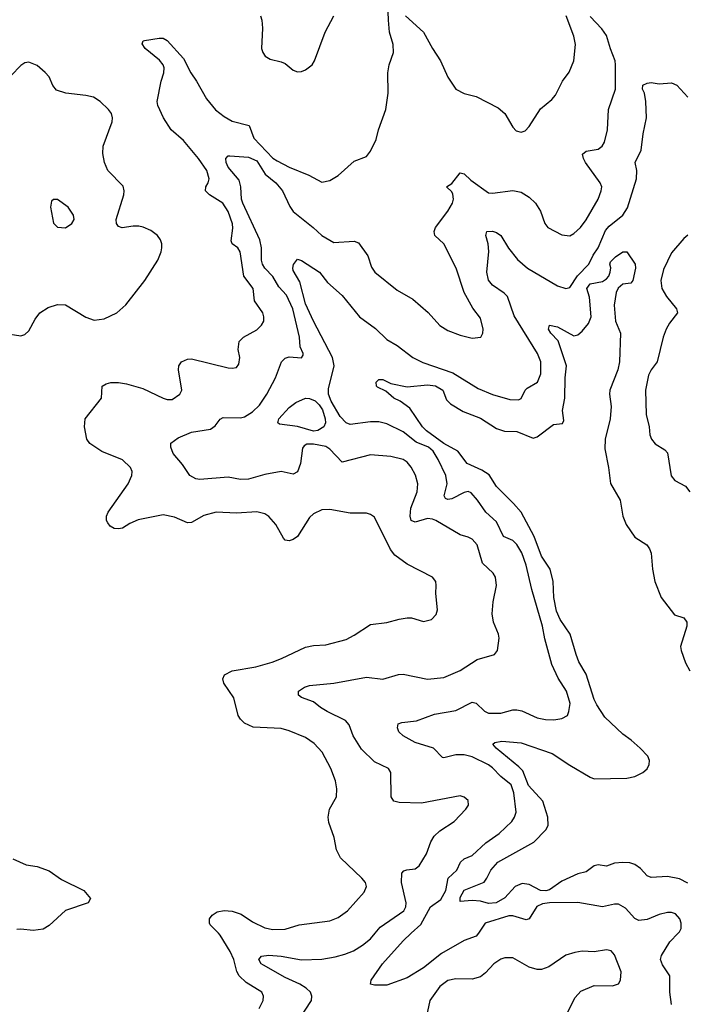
# Model space of a CAD drawing. Header units: inches. Extents: x 2001573 to 2220545, y 644482 to 846830.
# Tile 567 of 656: x 2106464 to 2109748, y 829650 to 834492. Entities that reach past the tile are written whole.
import ezdxf

# ---------------------------------------------------------------- set-up
doc = ezdxf.new("R2010")
doc.units = ezdxf.units.IN
doc.header["$MEASUREMENT"] = 0
doc.layers.add('C1802', color=7, linetype='Continuous')
doc.layers.add('C1803', color=7, linetype='Continuous')

msp = doc.modelspace()

# ---------------------------------------------------------------- linework, layer by layer
at = {"layer": 'C1802', "color": 5}
for points, elevation in [([(2107641.5, 829630), (2107661.5, 829670), (2107663.9, 829690), (2107655.6, 829710), (2107578.2, 829758.2), (2107543.7, 829790), (2107531.5, 829811.5), (2107517.6, 829870), (2107499.7, 829910), (2107450.9, 829990.9), (2107442.1, 830000)], 380), ([(2107834.3, 829570), (2107898.7, 829670), (2107901.4, 829690), (2107895.3, 829710), (2107873.7, 829730), (2107842, 829750), (2107770, 829782), (2107662.8, 829842.8), (2107652.1, 829850), (2107641, 829870), (2107653, 829887), (2107690, 829892.4), (2107750, 829886.7), (2107850, 829868.4), (2107950, 829873), (2108016.4, 829883.6), (2108063.6, 829896.4), (2108106.4, 829913.6), (2108150, 829940.7), (2108190, 829973.2), (2108212.3, 830000)], 360), ([(2108720, 830000), (2108710, 829985.1), (2108650, 829964.1), (2108538.9, 829901.1), (2108450, 829830.4), (2108370, 829780.8), (2108270, 829744.6), (2108210, 829744.1), (2108189.6, 829750), (2108192.4, 829770), (2108248.6, 829850), (2108350, 829962.8), (2108390.1, 830000)], 340), ([(2109669.8, 829650), (2109661.5, 829710), (2109661.7, 829790), (2109625, 829845), (2109616.5, 829870), (2109620.3, 829890), (2109661.8, 829958.2), (2109703, 830000)], 340), ([(2109159.1, 829610), (2109196.3, 829683.7), (2109224.4, 829715.6), (2109290, 829743.1), (2109379.3, 829740.7), (2109409.6, 829750.4), (2109418.4, 829770), (2109422, 829810), (2109390, 829894), (2109372.8, 829912.8), (2109350, 829917.6), (2109290, 829908), (2109230, 829911.2), (2109194.4, 829905.6), (2109150, 829891.5), (2109066, 829834), (2109030, 829822.2), (2109010, 829821.8), (2108970, 829832.5), (2108890, 829878.5), (2108850, 829879.1), (2108830, 829872.2), (2108796.5, 829850), (2108754.7, 829805.3), (2108730, 829785.8), (2108690, 829774.5), (2108610, 829775.1), (2108570, 829766.9), (2108530, 829738.7), (2108480.9, 829670), (2108452.4, 829530)], 360)]:
    msp.add_lwpolyline(points, dxfattribs=dict(at, elevation=elevation))
at = {"layer": 'C1803', "color": 5}
for points, elevation in [([(2107442.1, 830000), (2107401.8, 830041.8), (2107397, 830050), (2107398.6, 830070), (2107411, 830089), (2107435.2, 830104.8), (2107470, 830112.3), (2107508.9, 830108.9), (2107553.8, 830093.8), (2107610, 830056.2), (2107670, 830026.2), (2107710, 830018.5), (2107770, 830020.3), (2107838.4, 830041.6), (2107990, 830060.3), (2108030, 830076.5), (2108075.8, 830110), (2108158.8, 830201.2), (2108169.6, 830230), (2108164.2, 830250), (2108147.8, 830270), (2108042.7, 830370), (2108022.4, 830410), (2108010.9, 830470.9), (2107984.9, 830544.9), (2107980.9, 830570), (2107987.4, 830610), (2108023.1, 830670), (2108024.7, 830710), (2108016.8, 830750), (2107994.5, 830810), (2107952.1, 830890), (2107913, 830933), (2107870, 830963.1), (2107790, 830995.1), (2107750, 831006.2), (2107612.4, 831012.4), (2107570, 831033.6), (2107550, 831052), (2107539.2, 831070), (2107516.8, 831156.8), (2107468.2, 831230), (2107463.5, 831250), (2107471.6, 831270), (2107509.1, 831290.9), (2107626, 831310), (2107706.5, 831333.5), (2107751.5, 831350), (2107870, 831407.1), (2107910, 831414.7), (2107970, 831418), (2108070, 831444), (2108110, 831465.3), (2108190, 831518.7), (2108270, 831527), (2108330, 831544.4), (2108370, 831550.4), (2108392, 831550), (2108450, 831533), (2108490, 831543), (2108512.8, 831567.2), (2108518.9, 831590), (2108511.1, 831670), (2108513, 831710), (2108511.2, 831730), (2108494.5, 831750), (2108370, 831814.5), (2108310, 831858.7), (2108287.5, 831887.5), (2108210, 832045.2), (2108190, 832059.5), (2108170, 832065.6), (2108090, 832065.1), (2107990, 832083.1), (2107950, 832081.1), (2107910, 832062), (2107890, 832044.7), (2107830, 831951.2), (2107810, 831935.1), (2107790, 831928.6), (2107770, 831932.8), (2107762, 831942), (2107724.4, 832010), (2107690, 832049.8), (2107670, 832062.8), (2107630, 832072.4), (2107530, 832064.8), (2107430, 832071.1), (2107370, 832054.2), (2107310, 832019.7), (2107290, 832017.4), (2107225.3, 832045.3), (2107170, 832056.4), (2107047.6, 832032.4), (2107006.1, 832013.9), (2106970, 831991.3), (2106950, 831988.3), (2106929.2, 831990), (2106910, 832002), (2106897.4, 832017.4), (2106891.6, 832030), (2106891.5, 832050), (2106898.9, 832070), (2106997.4, 832210), (2107016.4, 832250), (2107016.8, 832270), (2107008.7, 832290), (2106970, 832327.2), (2106869.1, 832369.1), (2106810, 832407.1), (2106794.4, 832430), (2106782.7, 832490), (2106786.3, 832530), (2106866.6, 832630), (2106869.8, 832690.2), (2106890, 832702), (2106912.9, 832707.1), (2106950, 832707.1), (2106990, 832700.5), (2107070, 832677.8), (2107170, 832630.2), (2107190, 832624), (2107215, 832624.9), (2107252.3, 832650), (2107262.4, 832670), (2107245.3, 832770), (2107247.1, 832790), (2107260.5, 832810), (2107290, 832822.3), (2107310, 832824.8), (2107490, 832780.3), (2107510, 832777.6), (2107530, 832782), (2107541.6, 832798.4), (2107547.6, 832830), (2107539.2, 832870), (2107543.9, 832910), (2107565.1, 832930), (2107630, 832966.7), (2107654.3, 832990), (2107665.4, 833010), (2107665.7, 833030), (2107659.7, 833050), (2107619, 833110), (2107613.3, 833170), (2107566.5, 833230), (2107548, 833350), (2107536.4, 833370), (2107509.8, 833390), (2107503.8, 833403.8), (2107512.9, 833467.1), (2107511.6, 833488.4), (2107490, 833548.9), (2107464, 833590), (2107397.1, 833630), (2107378, 833650), (2107379.3, 833670), (2107390.9, 833689.1), (2107396.2, 833710), (2107385.4, 833750), (2107343.6, 833810), (2107270, 833897.9), (2107210, 833950.8), (2107172, 834010), (2107143.5, 834070), (2107140.4, 834090), (2107160.4, 834190), (2107173.8, 834230), (2107174.6, 834254.5), (2107169.8, 834270), (2107152.4, 834292.4), (2107082, 834350), (2107067.3, 834372.7), (2107072.3, 834387.7), (2107078, 834390), (2107150, 834400.3), (2107170, 834400.3), (2107190, 834388.9), (2107270, 834301.5), (2107306.4, 834230), (2107334.6, 834190), (2107383.4, 834103.4), (2107428, 834048), (2107470, 834015.9), (2107510, 833993.3), (2107592.1, 833972), (2107616.6, 833910), (2107710, 833810.7), (2107730, 833797), (2107790, 833766.9), (2107887, 833727), (2107950, 833692.2), (2107990, 833701.3), (2108030, 833725.7), (2108110, 833795.8), (2108170, 833818.8), (2108190, 833846), (2108217.3, 833902.7), (2108229.1, 833950), (2108265.4, 834050), (2108276.7, 834130), (2108274.6, 834230), (2108281.8, 834270), (2108302, 834330), (2108300.8, 834370), (2108283.5, 834430), (2108278.2, 834490), (2108276.9, 834530)], 380), ([(2108212.3, 830000), (2108237.2, 830030), (2108353.5, 830110), (2108364, 830130), (2108365.6, 830150), (2108341.5, 830250), (2108344.4, 830295.6), (2108353.8, 830306.2), (2108368.8, 830311.2), (2108410, 830315.8), (2108428.7, 830331.3), (2108464.7, 830390), (2108486.2, 830450), (2108503.2, 830476.8), (2108530, 830503.1), (2108600.7, 830550), (2108658.4, 830610), (2108671.8, 830630), (2108670, 830652.7), (2108650, 830669.4), (2108630, 830675.6), (2108441, 830639), (2108330, 830642.2), (2108303.7, 830650), (2108291.6, 830670), (2108289.7, 830789.7), (2108278, 830810), (2108210, 830842.2), (2108144.7, 830904.7), (2108103.7, 830970), (2108084, 831024), (2108065.9, 831045.9), (2107976.8, 831090), (2107943.5, 831110), (2107910, 831138), (2107850, 831159.7), (2107835.6, 831170), (2107835.6, 831190), (2107864.5, 831210), (2107890, 831218.6), (2108010, 831229.3), (2108170, 831259.2), (2108250, 831248.4), (2108327.7, 831272.3), (2108350, 831273.6), (2108470, 831249.3), (2108550, 831256.9), (2108630, 831291.7), (2108713.6, 831346.4), (2108799.3, 831370), (2108813.6, 831390), (2108822.4, 831450), (2108818.9, 831470), (2108795.1, 831530), (2108787.4, 831570), (2108792.9, 831630), (2108809.8, 831710), (2108803.9, 831750), (2108793.5, 831770), (2108740, 831820), (2108714.2, 831910), (2108690, 831936.8), (2108670, 831947.4), (2108630, 831958.3), (2108511.5, 832030), (2108495.3, 832035.3), (2108470, 832038.5), (2108410, 832020.7), (2108390, 832029.7), (2108385.3, 832050), (2108387.8, 832090), (2108418.3, 832170), (2108422.9, 832210), (2108411.7, 832251.7), (2108390, 832291.8), (2108370, 832315.6), (2108350, 832329.7), (2108290, 832344.4), (2108190, 832352), (2108050, 832316.4), (2107990, 832379.8), (2107970, 832392.5), (2107910, 832403.9), (2107875.9, 832404.1), (2107862.9, 832397.1), (2107855, 832385), (2107845.1, 832310), (2107831.4, 832268.6), (2107810, 832256.8), (2107750, 832270.7), (2107670, 832255.9), (2107590, 832231.9), (2107550, 832231.6), (2107490, 832242.4), (2107350, 832230.7), (2107330, 832234.2), (2107300.5, 832250), (2107265.1, 832305.1), (2107218.8, 832358.8), (2107207.1, 832390), (2107208, 832410), (2107243.4, 832436.6), (2107310, 832464), (2107402.4, 832477.6), (2107426, 832494), (2107450, 832528), (2107464.2, 832535.8), (2107550, 832534.4), (2107570, 832539.8), (2107610, 832563.5), (2107643, 832597), (2107679.6, 832650), (2107722.9, 832730), (2107751.2, 832810), (2107770, 832827.4), (2107790, 832834.3), (2107850, 832829.1), (2107857.7, 832842.3), (2107858.7, 832850), (2107842.9, 832882.9), (2107839.9, 832930), (2107808, 833070), (2107777.3, 833137.3), (2107738.4, 833178.4), (2107710, 833229.1), (2107669.3, 833270), (2107657.7, 833290), (2107653.5, 833310), (2107653.4, 833370), (2107645.8, 833410), (2107562.3, 833590), (2107555.8, 833610), (2107552, 833670), (2107543.5, 833703.5), (2107490, 833766), (2107480.4, 833790), (2107478.4, 833810), (2107490, 833823), (2107497, 833823), (2107590, 833815.3), (2107630, 833798.5), (2107671.8, 833731.8), (2107723.5, 833690), (2107756.8, 833650), (2107792.5, 833572.5), (2107808.9, 833548.9), (2107907.9, 833470), (2107950, 833430.3), (2108010, 833395.8), (2108110, 833402.4), (2108130, 833394.4), (2108176.1, 833330), (2108195.1, 833275.1), (2108210.6, 833250), (2108321.3, 833161.3), (2108398, 833118), (2108472.8, 833052.8), (2108530, 832988.9), (2108570, 832962.9), (2108630, 832940.2), (2108690, 832926), (2108732.3, 832930), (2108741.6, 832950), (2108743, 832970), (2108730, 833023.7), (2108693.6, 833073.6), (2108649.8, 833149.8), (2108611.3, 833270), (2108550, 833389.5), (2108506.2, 833430), (2108502.7, 833450), (2108509.8, 833470.2), (2108570, 833550.4), (2108593.6, 833590), (2108597.2, 833610), (2108594.5, 833634.5), (2108590, 833645.2), (2108564, 833670), (2108590, 833686.8), (2108630, 833738.4), (2108650, 833733.7), (2108683.1, 833703.1), (2108770, 833640.9), (2108790, 833638), (2108890, 833652.4), (2108930, 833643.9), (2108970, 833618.5), (2109001.7, 833590), (2109024.9, 833550), (2109047, 833490), (2109062.4, 833470), (2109130, 833433.4), (2109170, 833428.9), (2109190, 833440.3), (2109221.7, 833470), (2109250, 833507.2), (2109309.8, 833610), (2109324.8, 833650), (2109326.6, 833670), (2109318.7, 833690), (2109247.6, 833790), (2109236.8, 833810), (2109232.8, 833830), (2109250, 833846), (2109310, 833854.9), (2109328.3, 833870), (2109340.3, 833890), (2109355.5, 833950), (2109359.8, 834050), (2109393.8, 834150), (2109395.3, 834270), (2109392.8, 834290), (2109369.2, 834349.1), (2109350, 834413.7), (2109327.2, 834447.2), (2109270, 834506.8)], 360), ([(2107649.1, 834510), (2107655.5, 834490), (2107658.6, 834450), (2107654, 834350), (2107659.3, 834330), (2107671.7, 834311.7), (2107696.9, 834296.9), (2107750, 834284.9), (2107770, 834276), (2107810, 834243.8), (2107830, 834234.9), (2107850, 834236.4), (2107870, 834244.9), (2107902.4, 834270), (2107913.7, 834290), (2107966.6, 834430), (2108008.7, 834510)], 420), ([(2108362.4, 834510), (2108450.8, 834430.8), (2108494, 834350), (2108534.2, 834290), (2108570, 834208.5), (2108610, 834150.4), (2108650, 834128.7), (2108710, 834114.6), (2108818, 834058), (2108850.4, 834030), (2108890, 833962.8), (2108905.3, 833945.3), (2108930, 833939.1), (2108950, 833944.9), (2108970, 833966.8), (2109026.2, 834053.9), (2109080.7, 834099.3), (2109099.6, 834120.4), (2109134.5, 834190), (2109167, 834233), (2109188.9, 834290), (2109198, 834370), (2109189.8, 834410), (2109151.7, 834510)], 380), ([(2106386, 832950), (2106470, 832937.4), (2106490, 832943.7), (2106510, 832961.6), (2106540.2, 833019.8), (2106563.1, 833050), (2106603.8, 833076.2), (2106650, 833092), (2106690, 833089.1), (2106790, 833028.9), (2106830, 833014.3), (2106879, 833021), (2106942, 833050), (2106985.6, 833090), (2107079.7, 833210), (2107143.1, 833310), (2107160.5, 833350), (2107164, 833370), (2107163.5, 833390), (2107156.4, 833410), (2107141.7, 833430), (2107110, 833454.6), (2107071.7, 833471.7), (2107050, 833476.2), (2107023, 833477), (2106968.9, 833468.9), (2106950, 833475.1), (2106940.4, 833490), (2106938.4, 833510), (2106976.1, 833630), (2106978.5, 833650), (2106973.4, 833673.4), (2106898.2, 833750), (2106880.9, 833790), (2106873.4, 833833.4), (2106875, 833870), (2106919.7, 833990), (2106921.1, 834010), (2106915.1, 834030), (2106901, 834050), (2106860.4, 834090), (2106827.3, 834110), (2106790, 834119.8), (2106690.6, 834130.6), (2106645.6, 834145.6), (2106627.6, 834167.6), (2106609.6, 834210), (2106590, 834232.3), (2106550, 834266), (2106510, 834282.7), (2106490, 834279.3), (2106470, 834266.6), (2106422.9, 834217.1)], 420), ([(2108390.1, 830000), (2108436.8, 830043.2), (2108484.5, 830130), (2108535, 830165), (2108559.9, 830210), (2108572, 830270), (2108614, 830310), (2108632.1, 830350), (2108650, 830366), (2108690, 830381.8), (2108756.3, 830443.7), (2108822, 830490), (2108883.9, 830550), (2108897.6, 830570), (2108905.5, 830594.5), (2108895.3, 830690), (2108881.4, 830730), (2108829.9, 830769.9), (2108790, 830813.2), (2108770, 830828.5), (2108690, 830866.8), (2108650, 830877.3), (2108610, 830877.6), (2108550, 830861.7), (2108544, 830864), (2108499.7, 830910), (2108410, 830937.9), (2108349.7, 830970), (2108329.6, 830990), (2108321.6, 831010), (2108326, 831030), (2108343.5, 831036.5), (2108416.4, 831043.6), (2108503.6, 831076.4), (2108610, 831095.1), (2108690, 831135.5), (2108710, 831131.5), (2108750, 831091.4), (2108770, 831082.7), (2108830, 831082.3), (2108890, 831098.6), (2108910, 831098.2), (2108933.1, 831093.1), (2109010, 831059.7), (2109050, 831050.3), (2109090.8, 831049.2), (2109130, 831055.8), (2109158, 831070), (2109165.6, 831090), (2109171.5, 831130), (2109153.8, 831190), (2109113.3, 831253.3), (2109080.6, 831320.6), (2109047, 831447), (2109035.7, 831510), (2108982.8, 831690), (2108955.2, 831810), (2108933.9, 831870), (2108910, 831911.8), (2108890, 831930.6), (2108843.7, 831950), (2108810, 832022.2), (2108756.2, 832070), (2108715.3, 832130), (2108684.6, 832164.6), (2108670, 832171.7), (2108650, 832166.6), (2108590, 832135.7), (2108570, 832131.9), (2108558, 832138), (2108551.9, 832150), (2108566.9, 832210), (2108559.9, 832250), (2108522.9, 832330), (2108497.1, 832370), (2108474.6, 832390), (2108414.6, 832414.6), (2108350, 832465.6), (2108270, 832505.3), (2108230, 832514.5), (2108190, 832514.6), (2108090, 832500.6), (2108069.4, 832509.4), (2108040.7, 832540.7), (2107996.2, 832616.2), (2107982.5, 832650), (2107982.7, 832677.3), (2108010.5, 832789.5), (2108002.9, 832830), (2107910, 833008.7), (2107870, 833095.3), (2107842.5, 833202.5), (2107810, 833259), (2107806.9, 833270), (2107811.6, 833288.4), (2107830, 833314.8), (2107850, 833308), (2107938, 833250), (2107978.9, 833198.9), (2108050, 833135), (2108135.9, 833030), (2108214, 832974), (2108270, 832919), (2108320.4, 832890), (2108397.4, 832830), (2108446.5, 832806.5), (2108595.2, 832755.2), (2108718.8, 832678.8), (2108790, 832648.4), (2108875.1, 832624.9), (2108918, 832622), (2108931.2, 832628.8), (2108949.6, 832670), (2108959.5, 832680.5), (2109011.1, 832710), (2109026.6, 832750), (2109027.8, 832810), (2109011.7, 832850), (2108896.1, 833036.1), (2108863.2, 833130), (2108847.7, 833147.7), (2108790, 833186), (2108770.4, 833210.4), (2108761.4, 833250), (2108771.4, 833351.4), (2108768.9, 833388.9), (2108757, 833430), (2108762, 833450), (2108790, 833451.4), (2108810, 833445.5), (2108830, 833430.2), (2108868.5, 833368.5), (2108912.9, 833312.9), (2108962.3, 833270), (2109110, 833182.8), (2109150, 833170.3), (2109170, 833174.3), (2109207.2, 833232.8), (2109264, 833290), (2109285.3, 833334.7), (2109310, 833370.2), (2109345.1, 833454.9), (2109363.5, 833476.5), (2109431.4, 833530), (2109453.8, 833566.2), (2109497.8, 833710), (2109499.9, 833750), (2109491.7, 833790), (2109520.9, 833850), (2109529.9, 833930.1), (2109546.3, 834010), (2109543.2, 834090), (2109537.7, 834130), (2109526.8, 834150), (2109528.7, 834170), (2109550, 834180.4), (2109570, 834182.7), (2109610, 834177.1), (2109670, 834180.6), (2109696.5, 834170), (2109750, 834110.3)], 340), ([(2109750, 833432.5), (2109730, 833416.1), (2109670, 833345), (2109630, 833263), (2109616.9, 833210), (2109622.4, 833170), (2109646, 833130), (2109694.9, 833070), (2109699.5, 833050), (2109660.2, 832999.8), (2109644.4, 832970), (2109629.4, 832930.6), (2109599.1, 832810), (2109570, 832769.6), (2109556.9, 832743.1), (2109542.8, 832670), (2109545.3, 832550), (2109559.6, 832490), (2109563.6, 832450), (2109571.8, 832430), (2109590, 832406.7), (2109636.9, 832376.9), (2109650, 832362.8), (2109669, 832249), (2109686.7, 832226.7), (2109738, 832198), (2109760.2, 832170)], 340), ([(2109750, 830245.4), (2109710, 830266.8), (2109650, 830278.9), (2109570, 830273.3), (2109550, 830281.7), (2109518.1, 830318.1), (2109490, 830338.7), (2109465.8, 830345.8), (2109430, 830348.3), (2109390, 830344.6), (2109350, 830329.8), (2109310, 830335.8), (2109290, 830331.5), (2109250, 830302.3), (2109210, 830292.4), (2109130, 830255.6), (2109070, 830214), (2109052, 830208), (2109026, 830210), (2108970, 830239.7), (2108936.2, 830243.8), (2108901.8, 830230), (2108850, 830173.2), (2108807.4, 830150), (2108770, 830146.1), (2108730, 830157.3), (2108690, 830160.6), (2108630, 830155.3), (2108630, 830175.5), (2108650, 830212.1), (2108748.3, 830251.7), (2108762.2, 830270), (2108780.8, 830310), (2108816.3, 830350), (2108992.3, 830447.7), (2109051.9, 830508.1), (2109063.4, 830530), (2109061.8, 830570), (2109036.7, 830650), (2108966.8, 830726.8), (2108938.1, 830798.1), (2108918.9, 830818.9), (2108807.7, 830910), (2108791.6, 830930), (2108801.6, 830938.4), (2108835.5, 830944.4), (2108930, 830935.4), (2109083.6, 830883.6), (2109170, 830826.3), (2109270, 830766.7), (2109290, 830759.8), (2109450, 830763), (2109489.3, 830770.7), (2109529.7, 830790), (2109550, 830808.9), (2109559.8, 830830), (2109561.5, 830850), (2109553.5, 830870), (2109515.8, 830910), (2109470.8, 830950), (2109430, 830978.8), (2109341.8, 831061.8), (2109302.2, 831122.2), (2109289.6, 831149.6), (2109250, 831273.5), (2109215, 831335), (2109200.5, 831370), (2109172.3, 831470), (2109122, 831542), (2109104.3, 831584.3), (2109091, 831650), (2109088, 831730), (2109073.3, 831790), (2109030, 831853.7), (2108994.6, 831950), (2108930.7, 832070), (2108893.6, 832113.6), (2108810, 832196.2), (2108773.4, 832253.4), (2108736.8, 832276.8), (2108665.7, 832310), (2108619, 832370), (2108550, 832408), (2108465.8, 832470), (2108445, 832490), (2108382.4, 832582.4), (2108335.8, 832615.8), (2108304.2, 832630), (2108264.9, 832664.9), (2108224.6, 832684.6), (2108219.5, 832690), (2108217.6, 832710), (2108230, 832722.4), (2108250, 832722), (2108290, 832703.1), (2108370, 832686.4), (2108470, 832696.6), (2108510, 832691.1), (2108545.4, 832670), (2108563, 832623), (2108582.4, 832602.4), (2108645.3, 832565.3), (2108730, 832532.9), (2108810, 832481.8), (2108849.3, 832469.3), (2108910, 832467.5), (2108990, 832433.4), (2109010, 832440.1), (2109090, 832501.7), (2109133.5, 832506.5), (2109139.7, 832520.3), (2109134.3, 832570), (2109144.7, 832630), (2109147, 832730), (2109153.8, 832790), (2109112.6, 832912.6), (2109077.2, 832950), (2109064.5, 832970), (2109069.5, 832990), (2109110, 832981.1), (2109190, 832938), (2109210, 832942.3), (2109230, 832960.3), (2109261.6, 832998.4), (2109274.6, 833030), (2109267.4, 833127.4), (2109253.7, 833170), (2109270, 833193.4), (2109330, 833203.7), (2109350, 833217.4), (2109361.7, 833230), (2109368.4, 833250), (2109371.5, 833271.5), (2109366.3, 833290), (2109370, 833301), (2109393.8, 833326.2), (2109430, 833350.5), (2109450.5, 833350.5), (2109490.8, 833290), (2109492.7, 833270), (2109479.5, 833210), (2109470, 833197), (2109430, 833191.2), (2109407.6, 833172.4), (2109398, 833150), (2109387.7, 833087.7), (2109395.3, 833010), (2109419.3, 832950), (2109414.6, 832810), (2109406.7, 832770), (2109367.2, 832670), (2109365.2, 832650), (2109372.8, 832590), (2109368.9, 832530), (2109344.2, 832430), (2109341.8, 832381.8), (2109360.2, 832290), (2109370, 832210.8), (2109418, 832130), (2109430.3, 832050), (2109447.6, 832010), (2109490, 831947.7), (2109549.2, 831909.2), (2109562.3, 831890), (2109569.3, 831869.3), (2109576.5, 831790), (2109587.8, 831730), (2109618.4, 831650), (2109685.3, 831565.3), (2109730, 831550.9), (2109744.7, 831530), (2109746, 831510), (2109714.7, 831410), (2109716.9, 831390), (2109738.5, 831330), (2109760.6, 831290)], 320), ([(2106430, 830366), (2106496.4, 830336.4), (2106550, 830328.5), (2106610, 830306.7), (2106670, 830264), (2106780.5, 830210), (2106812.7, 830170), (2106800.7, 830150), (2106690, 830111), (2106610, 830038.2), (2106579.6, 830020.4), (2106530, 830013.6), (2106470, 830020.2), (2106450, 830019)], 380), ([(2109703, 830000), (2109710, 830007.1), (2109716.7, 830023.4), (2109717.1, 830050), (2109710.4, 830070.4), (2109690, 830096), (2109670, 830102.7), (2109650, 830102.7), (2109610, 830091.9), (2109550, 830067.4), (2109510, 830062.5), (2109490, 830073.1), (2109443.3, 830123.3), (2109410, 830142.2), (2109390, 830143.1), (2109330, 830129.8), (2109210, 830151.8), (2109070, 830148.8), (2109036, 830144), (2109008.2, 830131.8), (2108970, 830071.3), (2108954.5, 830065.5), (2108890, 830085.4), (2108870, 830085.4), (2108753.7, 830050), (2108720, 830000)], 340)]:
    msp.add_lwpolyline(points, dxfattribs=dict(at, elevation=elevation))
for points, elevation in [([(2106650, 833608), (2106630, 833608), (2106621, 833599), (2106616, 833570), (2106630, 833492), (2106650.9, 833470.9), (2106690, 833467.7), (2106721.2, 833490), (2106731.8, 833510), (2106729, 833530), (2106702, 833570)], 440), ([(2107910, 832469.1), (2107830, 832491.2), (2107742.2, 832502.2), (2107733.3, 832510), (2107738.7, 832530), (2107790, 832585.7), (2107821.6, 832610), (2107869.9, 832630.1), (2107890, 832629.3), (2107916.9, 832616.9), (2107937.6, 832597.6), (2107953.1, 832573.1), (2107966.7, 832530), (2107967.9, 832510), (2107959.8, 832490), (2107930, 832472.4)], 340)]:
    msp.add_lwpolyline(points, close=True, dxfattribs=dict(at, elevation=elevation))

doc.saveas('drawing.dxf')
